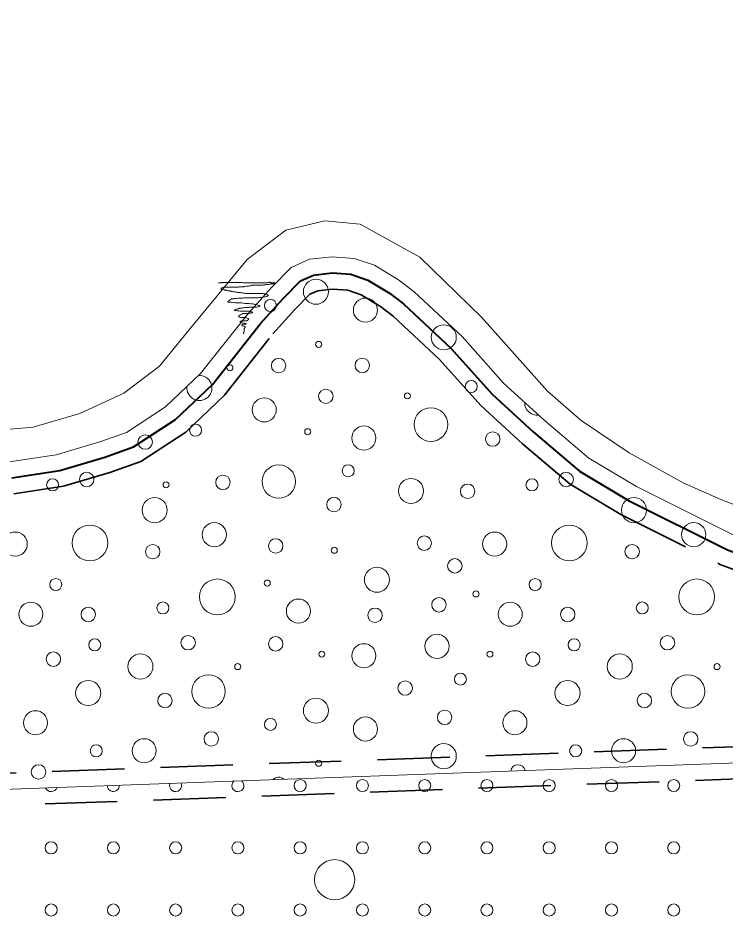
# Model space of a CAD drawing. Extents: x 640104 to 640970, y 6442278 to 6442689.
# Drawn here: x 640696.76 to 640731.97, y 6442579.32 to 6442624.06 of the extents above; entities that cross this region are included whole.
import ezdxf

# ---------------------------------------------------------------- set-up
doc = ezdxf.new("R2010")
doc.units = 0
doc.header["$LTSCALE"] = 1.2
doc.linetypes.add('MEDIUM_DASHED', pattern=[4.5, 3, -1.5])
for name, color, linetype, lineweight in [('31', 7, 'Continuous', 13), ('35', 7, 'Continuous', 35), ('40', 7, 'Continuous', 13), ('41', 7, 'Continuous', 13), ('43', 7, 'Continuous', 13), ('47', 7, 'Continuous', 13)]:
    doc.layers.add(name, color=color, linetype=linetype, lineweight=lineweight)

msp = doc.modelspace()

# ---------------------------------------------------------------- linework, layer by layer
at = {"layer": '31'}
for points in [[(640553.71, 6442623.86), (640570.01, 6442624), (640649.72, 6442583.95), (640760.57, 6442587.97)], [(640691.42, 6442603.15), (640697.51, 6442603.68), (640699.84, 6442604.36), (640702.03, 6442605.36), (640703.81, 6442606.72), (640705.27, 6442608.5), (640708.17, 6442612.03), (640710.1, 6442613.49), (640712.04, 6442613.96), (640713.8, 6442613.79), (640716.77, 6442612.14), (640719.84, 6442609.16), (640723.12, 6442605.46), (640724.81, 6442604), (640727.2, 6442602.39), (640729.88, 6442600.9), (640731.75, 6442600.07), (640733.14, 6442599.54), (640734.12, 6442599.33), (640735.15, 6442599.16), (640736.63, 6442598.92), (640738.49, 6442598.68), (640740.86, 6442598.3)], [(640696.34, 6442601.94), (640698.67, 6442602.3), (640700.84, 6442602.94), (640702.16, 6442603.41), (640704.11, 6442604.68), (640705.85, 6442606.34), (640708.23, 6442609.36), (640709.38, 6442610.63), (640710.36, 6442611.63), (640711.27, 6442612.04), (640712.4, 6442612.16), (640713.5, 6442612.08), (640714.52, 6442611.74), (640715.71, 6442611.01), (640716.48, 6442610.42), (640718.89, 6442608.17), (640720.94, 6442605.87), (640722.94, 6442604.04), (640725.19, 6442602.13), (640727.55, 6442600.72)], [(640727.55, 6442600.72), (640732.4, 6442598.29), (640736.82, 6442596.66), (640745.67, 6442594.74), (640752.68, 6442593.03), (640760.54, 6442591.04), (640764.83, 6442589.6), (640767.89, 6442588.75), (640770.74, 6442587.9), (640773.88, 6442587.3), (640778.22, 6442586.75), (640781.91, 6442586.5), (640785.65, 6442586.33), (640792.92, 6442586.33), (640800.01, 6442586.58), (640808.04, 6442586.45)]]:
    msp.add_lwpolyline(points, dxfattribs=at)
at = {"layer": '35', "linetype": 'MEDIUM_DASHED'}
for points in [[(640571.67, 6442624.06), (640649.9, 6442584.76), (640753.44, 6442588.51)], [(640571.67, 6442622.27), (640649.54, 6442583.14), (640758.17, 6442587.08)], [(640696.55, 6442600.36), (640699.02, 6442600.74), (640701.34, 6442601.42), (640702.87, 6442601.96), (640705.11, 6442603.42), (640707.04, 6442605.26), (640709.45, 6442608.33), (640710.55, 6442609.53), (640711.29, 6442610.3), (640711.69, 6442610.47), (640712.42, 6442610.55), (640713.18, 6442610.5), (640713.85, 6442610.27), (640714.81, 6442609.69), (640715.44, 6442609.2), (640717.74, 6442607.05), (640719.8, 6442604.75), (640721.88, 6442602.84), (640724.25, 6442600.83), (640726.78, 6442599.32), (640731.76, 6442596.82), (640736.27, 6442595.16)]]:
    msp.add_lwpolyline(points, dxfattribs=at)
at = {"layer": '35', "lineweight": 40}
msp.add_lwpolyline([(640696.45, 6442601.15), (640698.85, 6442601.52), (640701.09, 6442602.18), (640702.52, 6442602.69), (640704.61, 6442604.05), (640706.44, 6442605.8), (640708.84, 6442608.84), (640709.96, 6442610.08), (640710.83, 6442610.97), (640711.48, 6442611.25), (640712.41, 6442611.36), (640713.34, 6442611.29), (640714.18, 6442611), (640715.26, 6442610.35), (640715.96, 6442609.81), (640718.32, 6442607.61), (640720.37, 6442605.31), (640722.41, 6442603.44), (640724.72, 6442601.48), (640727.16, 6442600.02), (640732.08, 6442597.56), (640736.55, 6442595.91)], dxfattribs=at)
at = {"layer": '40'}
for points in [[(640706.74, 6442610.87), (640706.78, 6442610.87), (640706.86, 6442610.87), (640706.93, 6442610.87), (640706.94, 6442610.88), (640707.02, 6442610.88), (640707.12, 6442610.88), (640707.34, 6442610.88), (640707.46, 6442610.88), (640707.48, 6442610.88), (640707.5, 6442610.88), (640707.55, 6442610.88), (640707.61, 6442610.88), (640707.68, 6442610.88), (640707.74, 6442610.88), (640707.78, 6442610.88), (640707.83, 6442610.88), (640707.88, 6442610.88), (640707.93, 6442610.88), (640707.98, 6442610.87), (640708.02, 6442610.87), (640708.06, 6442610.87), (640708.13, 6442610.87), (640708.35, 6442610.86), (640708.56, 6442610.86), (640708.62, 6442610.86), (640708.66, 6442610.86), (640708.69, 6442610.86), (640708.72, 6442610.86), (640708.77, 6442610.86), (640708.83, 6442610.86), (640708.86, 6442610.86), (640708.89, 6442610.86), (640708.9, 6442610.86), (640708.93, 6442610.86), (640708.98, 6442610.86), (640709, 6442610.86), (640709.03, 6442610.86), (640709.1, 6442610.86), (640709.14, 6442610.86), (640709.18, 6442610.87), (640709.21, 6442610.88), (640709.26, 6442610.88), (640709.28, 6442610.89), (640709.31, 6442610.89), (640709.34, 6442610.89), (640709.37, 6442610.88), (640709.39, 6442610.87), (640709.42, 6442610.86), (640709.45, 6442610.86)], [(640707.77, 6442610.66), (640707.74, 6442610.65), (640707.7, 6442610.65), (640707.68, 6442610.64), (640707.66, 6442610.64), (640707.63, 6442610.64), (640707.6, 6442610.64), (640707.57, 6442610.64), (640707.54, 6442610.64), (640707.49, 6442610.64), (640707.46, 6442610.64), (640707.42, 6442610.65), (640707.4, 6442610.65), (640707.38, 6442610.65), (640707.35, 6442610.65), (640707.32, 6442610.65), (640707.29, 6442610.65), (640707.24, 6442610.65), (640707.22, 6442610.65), (640707.19, 6442610.65), (640707.15, 6442610.65), (640707.13, 6442610.65), (640707.1, 6442610.65), (640707.07, 6442610.65), (640707.04, 6442610.65), (640707.01, 6442610.64), (640706.98, 6442610.62), (640706.95, 6442610.62), (640706.93, 6442610.62), (640706.91, 6442610.61), (640706.9, 6442610.6), (640706.88, 6442610.58), (640706.87, 6442610.56), (640706.88, 6442610.54), (640706.94, 6442610.53), (640706.98, 6442610.53), (640707.01, 6442610.51), (640707.04, 6442610.51), (640707.06, 6442610.5), (640707.08, 6442610.5), (640707.12, 6442610.5), (640707.15, 6442610.49), (640707.18, 6442610.48), (640707.22, 6442610.46), (640707.27, 6442610.46), (640707.32, 6442610.46), (640707.35, 6442610.45), (640707.38, 6442610.44), (640707.44, 6442610.43), (640707.51, 6442610.42)], [(640707.51, 6442610.42), (640707.61, 6442610.41), (640707.67, 6442610.39), (640707.71, 6442610.38), (640707.78, 6442610.38), (640707.84, 6442610.38), (640707.89, 6442610.37), (640707.93, 6442610.37), (640707.96, 6442610.35), (640708.02, 6442610.35), (640708.06, 6442610.35), (640708.11, 6442610.34), (640708.17, 6442610.34), (640708.22, 6442610.34), (640708.28, 6442610.34), (640708.34, 6442610.34), (640708.38, 6442610.34), (640708.4, 6442610.34), (640708.45, 6442610.34), (640708.5, 6442610.34), (640708.55, 6442610.34), (640708.62, 6442610.34), (640708.67, 6442610.34), (640708.71, 6442610.34), (640708.77, 6442610.34), (640708.79, 6442610.34), (640708.83, 6442610.34), (640708.87, 6442610.34), (640708.91, 6442610.33), (640708.95, 6442610.33), (640708.98, 6442610.32), (640709.07, 6442610.31), (640709.11, 6442610.3), (640709.15, 6442610.28), (640709.18, 6442610.27), (640709.21, 6442610.26), (640709.21, 6442610.24), (640709.2, 6442610.22), (640709.18, 6442610.21), (640709.17, 6442610.2), (640709.15, 6442610.18), (640709.12, 6442610.18), (640709.06, 6442610.16), (640708.97, 6442610.15), (640708.88, 6442610.14), (640708.83, 6442610.13), (640708.77, 6442610.13), (640708.71, 6442610.12), (640708.65, 6442610.12), (640708.56, 6442610.11), (640708.43, 6442610.11), (640708.32, 6442610.11)], [(640709.45, 6442610.86), (640709.48, 6442610.86), (640709.5, 6442610.86), (640709.54, 6442610.86), (640709.55, 6442610.84), (640709.54, 6442610.83), (640709.54, 6442610.84), (640709.52, 6442610.83), (640709.49, 6442610.82), (640709.45, 6442610.82), (640709.42, 6442610.82), (640709.39, 6442610.82), (640709.37, 6442610.81), (640709.34, 6442610.81), (640709.33, 6442610.79), (640709.29, 6442610.79), (640709.24, 6442610.78), (640709.22, 6442610.78), (640709.14, 6442610.78), (640709.1, 6442610.77), (640709.08, 6442610.77), (640709.05, 6442610.76), (640709.02, 6442610.76), (640708.99, 6442610.76), (640708.95, 6442610.75), (640708.93, 6442610.75), (640708.86, 6442610.75), (640708.82, 6442610.75), (640708.77, 6442610.75), (640708.71, 6442610.75), (640708.67, 6442610.74), (640708.64, 6442610.74), (640708.6, 6442610.74), (640708.56, 6442610.74), (640708.45, 6442610.74), (640708.42, 6442610.74), (640708.4, 6442610.73), (640708.35, 6442610.72), (640708.29, 6442610.71), (640708.23, 6442610.7), (640708.19, 6442610.7), (640708.14, 6442610.7), (640708.1, 6442610.7), (640708.06, 6442610.68), (640708.02, 6442610.68), (640708.01, 6442610.67), (640707.98, 6442610.67), (640707.94, 6442610.67), (640707.91, 6442610.66), (640707.89, 6442610.66), (640707.8, 6442610.66), (640707.77, 6442610.66)], [(640708.32, 6442610.11), (640708.26, 6442610.11), (640708.22, 6442610.11), (640708.16, 6442610.11), (640708.12, 6442610.11), (640708.08, 6442610.11), (640708.02, 6442610.11), (640707.97, 6442610.1), (640707.85, 6442610.1), (640707.79, 6442610.1), (640707.76, 6442610.1), (640707.7, 6442610.1), (640707.62, 6442610.08), (640707.54, 6442610.08), (640707.5, 6442610.07), (640707.46, 6442610.07), (640707.45, 6442610.06), (640707.42, 6442610.06), (640707.4, 6442610.06), (640707.38, 6442610.05), (640707.35, 6442610.04), (640707.34, 6442610.02), (640707.3, 6442610), (640707.27, 6442609.98), (640707.26, 6442609.97), (640707.24, 6442609.96), (640707.23, 6442609.94), (640707.22, 6442609.93), (640707.21, 6442609.91), (640707.22, 6442609.9), (640707.25, 6442609.9), (640707.29, 6442609.9), (640707.32, 6442609.9), (640707.39, 6442609.9), (640707.45, 6442609.89), (640707.51, 6442609.88), (640707.59, 6442609.87), (640707.63, 6442609.87), (640707.67, 6442609.86), (640707.71, 6442609.86), (640707.82, 6442609.86), (640707.91, 6442609.86), (640707.98, 6442609.85), (640708.06, 6442609.84), (640708.15, 6442609.83), (640708.25, 6442609.83), (640708.33, 6442609.81), (640708.38, 6442609.81), (640708.45, 6442609.81), (640708.5, 6442609.8)], [(640708.5, 6442609.8), (640708.54, 6442609.8), (640708.57, 6442609.79), (640708.62, 6442609.78), (640708.67, 6442609.77), (640708.7, 6442609.75), (640708.74, 6442609.74), (640708.78, 6442609.74), (640708.79, 6442609.73), (640708.8, 6442609.7), (640708.78, 6442609.69), (640708.77, 6442609.68), (640708.74, 6442609.67), (640708.66, 6442609.66), (640708.62, 6442609.66), (640708.6, 6442609.66), (640708.55, 6442609.66), (640708.5, 6442609.66), (640708.44, 6442609.66), (640708.41, 6442609.66), (640708.38, 6442609.66), (640708.29, 6442609.66), (640708.24, 6442609.64), (640708.22, 6442609.64), (640708.18, 6442609.64), (640708.15, 6442609.63), (640708.11, 6442609.63), (640708.06, 6442609.63), (640708.01, 6442609.62), (640707.95, 6442609.62), (640707.91, 6442609.61), (640707.89, 6442609.61), (640707.86, 6442609.61), (640707.83, 6442609.6), (640707.79, 6442609.6), (640707.78, 6442609.58), (640707.74, 6442609.58), (640707.73, 6442609.57), (640707.7, 6442609.57), (640707.67, 6442609.56), (640707.63, 6442609.55), (640707.59, 6442609.54), (640707.56, 6442609.53), (640707.54, 6442609.51), (640707.54, 6442609.48), (640707.57, 6442609.48), (640707.62, 6442609.48), (640707.68, 6442609.47), (640707.74, 6442609.47), (640707.77, 6442609.47), (640707.83, 6442609.46), (640707.87, 6442609.46)], [(640707.87, 6442609.46), (640707.89, 6442609.46), (640707.91, 6442609.46), (640707.95, 6442609.46), (640708, 6442609.46), (640708.02, 6442609.46), (640708.1, 6442609.45), (640708.15, 6442609.45), (640708.18, 6442609.45), (640708.21, 6442609.45), (640708.23, 6442609.45), (640708.27, 6442609.45), (640708.31, 6442609.44), (640708.34, 6442609.42), (640708.38, 6442609.42), (640708.41, 6442609.41), (640708.43, 6442609.4), (640708.43, 6442609.37), (640708.35, 6442609.35), (640708.25, 6442609.34), (640708.21, 6442609.34), (640708.14, 6442609.34), (640708.1, 6442609.34), (640708.05, 6442609.34), (640708, 6442609.33), (640707.95, 6442609.33), (640707.9, 6442609.31), (640707.85, 6442609.29), (640707.83, 6442609.27), (640707.8, 6442609.26), (640707.78, 6442609.24), (640707.77, 6442609.22), (640707.76, 6442609.2), (640707.74, 6442609.18), (640707.76, 6442609.17), (640707.79, 6442609.16), (640707.84, 6442609.14), (640707.93, 6442609.14), (640708, 6442609.14), (640708.04, 6442609.13), (640708.07, 6442609.12), (640708.12, 6442609.12), (640708.18, 6442609.11), (640708.24, 6442609.09), (640708.24, 6442609.06), (640708.23, 6442609.03), (640708.22, 6442609.02), (640708.18, 6442608.98), (640708.15, 6442608.97), (640708.11, 6442608.97), (640708.06, 6442608.97), (640708, 6442608.97), (640707.95, 6442608.97), (640707.9, 6442608.97), (640707.84, 6442608.95), (640707.83, 6442608.93), (640707.82, 6442608.91), (640707.83, 6442608.9), (640707.86, 6442608.89), (640707.94, 6442608.86), (640707.99, 6442608.86), (640708.02, 6442608.85), (640708.06, 6442608.84), (640708.1, 6442608.83), (640708.13, 6442608.82), (640708.11, 6442608.81), (640708.07, 6442608.81), (640708.02, 6442608.8), (640707.96, 6442608.79), (640707.94, 6442608.79), (640707.91, 6442608.78), (640707.91, 6442608.75), (640707.93, 6442608.74), (640707.94, 6442608.73), (640707.97, 6442608.71), (640708, 6442608.7), (640708.04, 6442608.7), (640708.07, 6442608.69), (640708.08, 6442608.66), (640708.06, 6442608.64), (640708.06, 6442608.62), (640708.04, 6442608.59), (640708.02, 6442608.58), (640708.02, 6442608.54), (640708.02, 6442608.51), (640708.02, 6442608.49), (640708.02, 6442608.46), (640708.02, 6442608.43), (640708.01, 6442608.42), (640708, 6442608.38), (640707.99, 6442608.36), (640707.99, 6442608.33), (640707.99, 6442608.32), (640707.99, 6442608.34)]]:
    msp.add_lwpolyline(points, dxfattribs=at)
at = {"layer": '41'}
for centre, radius in [((640711.594, 6442610.42), 0.624), ((640709.329, 6442609.736), 0.3), ((640714.06, 6442609.505), 0.6), ((640717.962, 6442608.152), 0.624), ((640711.732, 6442607.798), 0.15), ((640709.736, 6442606.742), 0.36), ((640713.903, 6442606.752), 0.36), ((640707.313, 6442606.631), 0.15), ((640719.331, 6442605.698), 0.3), ((640712.089, 6442605.21), 0.36), ((640709.02, 6442604.534), 0.6), ((640716.151, 6442605.233), 0.15), ((640717.321, 6442603.805), 0.838), ((640705.603, 6442603.523), 0.3), ((640713.982, 6442603.133), 0.6), ((640703.095, 6442602.931), 0.36), ((640711.189, 6442603.445), 0.15), ((640720.4, 6442603.083), 0.36), ((640709.747, 6442600.964), 0.834), ((640713.205, 6442601.501), 0.3), ((640698.486, 6442600.802), 0.3), ((640700.184, 6442601.068), 0.36), ((640706.964, 6442600.924), 0.36), ((640716.327, 6442600.496), 0.624), ((640722.355, 6442600.802), 0.3), ((640724.053, 6442601.068), 0.36), ((640704.133, 6442600.802), 0.15), ((640719.146, 6442600.481), 0.36), ((640703.564, 6442599.538), 0.624), ((640712.492, 6442599.816), 0.36), ((640727.433, 6442599.538), 0.624), ((640700.344, 6442597.906), 0.889), ((640706.536, 6442598.318), 0.6), ((640724.213, 6442597.906), 0.889), ((640730.405, 6442598.318), 0.6), ((640696.626, 6442597.85), 0.6), ((640720.495, 6442597.85), 0.6), ((640709.594, 6442597.757), 0.36), ((640716.993, 6442597.895), 0.36), ((640703.47, 6442597.471), 0.36), ((640712.509, 6442597.541), 0.15), ((640727.339, 6442597.471), 0.36), ((640718.512, 6442596.763), 0.36), ((640714.631, 6442596.07), 0.624), ((640698.642, 6442595.831), 0.3), ((640706.687, 6442595.217), 0.893), ((640722.511, 6442595.831), 0.3), ((640730.556, 6442595.217), 0.893), ((640709.173, 6442595.909), 0.15), ((640719.565, 6442595.366), 0.15), ((640697.4, 6442594.355), 0.6), ((640703.977, 6442594.667), 0.3), ((640710.724, 6442594.511), 0.6), ((640717.72, 6442594.825), 0.36), ((640721.269, 6442594.355), 0.6), ((640727.846, 6442594.667), 0.3), ((640700.262, 6442594.342), 0.36), ((640714.538, 6442594.3), 0.36), ((640724.131, 6442594.342), 0.36), ((640700.58, 6442592.83), 0.3), ((640705.232, 6442592.935), 0.36), ((640709.594, 6442592.878), 0.36), ((640717.624, 6442592.755), 0.6), ((640724.449, 6442592.83), 0.3), ((640729.101, 6442592.935), 0.36), ((640713.982, 6442592.287), 0.6), ((640698.521, 6442592.118), 0.36), ((640702.856, 6442591.749), 0.624), ((640711.888, 6442592.365), 0.15), ((640720.261, 6442592.365), 0.15), ((640722.39, 6442592.118), 0.36), ((640726.725, 6442591.749), 0.624), ((640707.7, 6442591.744), 0.15), ((640731.569, 6442591.744), 0.15), ((640706.248, 6442590.507), 0.835), ((640718.788, 6442591.123), 0.3), ((640730.117, 6442590.507), 0.835), ((640700.254, 6442590.429), 0.624), ((640716.039, 6442590.677), 0.36), ((640724.123, 6442590.429), 0.624), ((640704.08, 6442590.054), 0.36), ((640727.949, 6442590.054), 0.36), ((640711.594, 6442589.551), 0.624), ((640697.634, 6442588.948), 0.6), ((640718.003, 6442589.216), 0.36), ((640721.503, 6442588.948), 0.6), ((640709.329, 6442588.867), 0.3), ((640714.06, 6442588.636), 0.6), ((640706.387, 6442588.14), 0.36), ((640730.256, 6442588.14), 0.36), ((640703.044, 6442587.553), 0.6), ((640726.913, 6442587.553), 0.6), ((640700.658, 6442587.55), 0.3), ((640717.962, 6442587.283), 0.624), ((640724.527, 6442587.55), 0.3), ((640697.785, 6442586.495), 0.36), ((640711.732, 6442586.929), 0.15)]:
    msp.add_circle(centre, radius, dxfattribs=at)
for centre, radius, start, end in [((640705.795, 6442605.627), 0.624, 173.6122, 93.7755), ((640722.613, 6442604.891), 0.624, 178.2137, 276.8759), ((640721.654, 6442586.495), 0.36, 12.313, 171.8385), ((640709.736, 6442585.873), 0.36, 46.9452, 137.2063)]:
    msp.add_arc(centre, radius, start, end, dxfattribs=at)
at = {"layer": '43'}
for centre in [(640710.811, 6442585.818), (640713.911, 6442585.818), (640717.011, 6442585.818), (640720.111, 6442585.818), (640723.211, 6442585.818), (640726.311, 6442585.818), (640729.411, 6442585.818), (640698.411, 6442582.718), (640701.511, 6442582.718), (640704.611, 6442582.718), (640707.711, 6442582.718), (640710.811, 6442582.718), (640713.911, 6442582.718), (640717.011, 6442582.718), (640720.111, 6442582.718), (640723.211, 6442582.718), (640726.311, 6442582.718), (640729.411, 6442582.718), (640698.411, 6442579.618), (640701.511, 6442579.618), (640704.611, 6442579.618), (640707.711, 6442579.618), (640710.811, 6442579.618), (640713.911, 6442579.618), (640717.011, 6442579.618), (640720.111, 6442579.618), (640723.211, 6442579.618), (640726.311, 6442579.618), (640729.411, 6442579.618)]:
    msp.add_circle(centre, 0.3, dxfattribs=at)
for centre, start, end in [((640701.511, 6442585.818), 180.0888, 4.0626), ((640704.611, 6442585.818), 157.9368, 26.2147), ((640707.711, 6442585.818), 130.5184, 53.6331), ((640698.411, 6442585.818), 201.9288, 342.2227)]:
    msp.add_arc(centre, 0.3, start, end, dxfattribs=at)
at = {"layer": '47'}
msp.add_circle((640712.527, 6442581.129), 1, dxfattribs=at)

doc.saveas('drawing.dxf')
